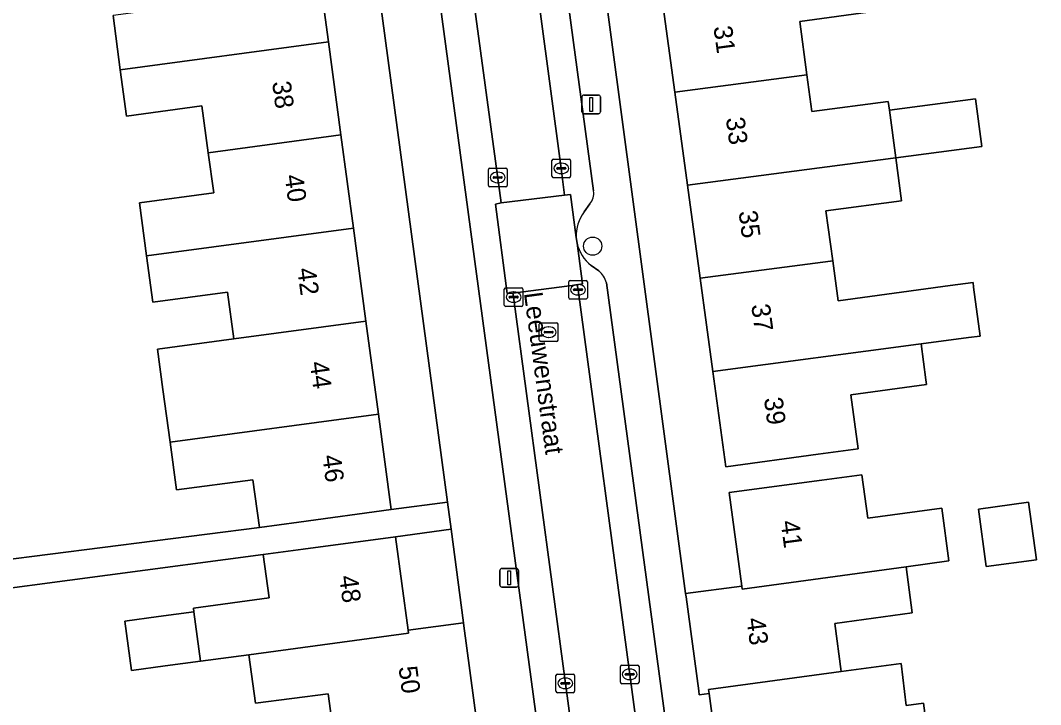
# Model space of a CAD drawing. Extents: x 163147 to 163550, y 380933 to 381639.
# Drawn here: x 163449.2 to 163503.9, y 381370.9 to 381407.6 of the extents above; entities that cross this region are included whole.
import ezdxf

# ---------------------------------------------------------------- set-up
doc = ezdxf.new("R2010")
doc.units = 0
for name, color, linetype in [('IMGEO_Boom', 7, 'Continuous'), ('IMGEO_Erf', 7, 'Continuous'), ('IMGEO_Kolk', 7, 'Continuous'), ('IMGEO_Lichtmast', 7, 'Continuous'), ('IMGEO_Openbare_ruimte_label', 7, 'Continuous'), ('IMGEO_Pand', 7, 'Continuous'), ('IMGEO_Pand_nummerreeks', 7, 'Continuous'), ('IMGEO_Parkeervlak_open', 7, 'Continuous'), ('IMGEO_Rijbaan_lokaal_open', 7, 'Continuous'), ('IMGEO_Rioolput', 7, 'Continuous'), ('IMGEO_Voetpad_open', 7, 'Continuous')]:
    doc.layers.add(name, color=color, linetype=linetype)

msp = doc.modelspace()

# ---------------------------------------------------------------- linework, layer by layer
at = {"layer": 'IMGEO_Boom'}
msp.add_circle((163479.854, 381395.496), 0.489, dxfattribs=at)
at = {"layer": 'IMGEO_Erf'}
for points in [[(163474.607, 381453.41), (163484.837, 381376.861), (163487.847, 381377.266), (163487.174, 381382.276), (163492.13, 381382.945), (163494.29, 381383.237), (163494.603, 381380.905), (163498.578, 381381.439), (163498.956, 381378.626), (163496.657, 381378.292), (163496.989, 381375.825), (163492.827, 381375.266), (163493.175, 381372.676), (163496.399, 381373.112), (163496.661, 381370.866), (163497.59, 381370.991), (163497.967, 381368.18), (163498.276, 381365.88), (163494.156, 381365.327), (163494.527, 381362.57), (163494.805, 381360.5), (163498.932, 381361.054), (163505.501, 381361.936)], [(163495.021, 381408.095), (163490.955, 381407.549), (163491.339, 381404.69), (163491.605, 381402.71), (163495.699, 381403.26), (163495.761, 381402.794), (163500.373, 381403.403), (163500.71, 381400.847), (163496.104, 381400.239), (163496.414, 381397.933), (163492.36, 381397.389), (163492.72, 381394.71), (163493.007, 381392.571), (163499.015, 381393.378), (163500.244, 381393.543), (163500.275, 381393.303), (163500.627, 381390.674), (163500, 381390.591), (163497.459, 381390.255), (163497.718, 381388.322), (163497.752, 381388.068), (163493.695, 381387.523), (163494.084, 381384.631), (163491.941, 381384.341), (163486.986, 381383.668), (163486.291, 381388.781), (163485.614, 381393.772), (163484.935, 381398.764), (163484.258, 381403.755), (163483.579, 381408.747)], [(163445.139, 381378.255), (163461.983, 381380.414), (163461.64, 381382.972), (163457.538, 381382.421), (163457.194, 381384.98), (163456.815, 381387.803), (163456.524, 381389.973), (163460.606, 381390.521), (163460.269, 381393.029), (163456.262, 381392.491), (163455.928, 381394.976), (163455.547, 381397.814), (163459.532, 381398.349), (163459.242, 381400.505), (163458.905, 381403.016), (163454.861, 381402.473), (163454.527, 381404.956), (163454.136, 381407.867)], [(163466.004, 381368.996), (163465.671, 381371.479), (163461.766, 381370.995), (163461.418, 381373.587), (163458.829, 381373.239), (163456.937, 381372.985), (163455.126, 381372.742), (163454.769, 381375.392), (163456.58, 381375.636), (163458.473, 381375.891), (163458.446, 381376.09), (163462.503, 381376.635), (163462.183, 381378.958), (163445.472, 381376.751)]]:
    msp.add_lwpolyline(points, dxfattribs=at)
for points in [[(163462.651, 381451.92), (163459.628, 381451.515), (163460.315, 381446.402), (163460.986, 381441.408), (163461.657, 381436.413), (163462.327, 381431.42), (163462.998, 381426.427), (163463.669, 381421.433), (163464.34, 381416.439), (163465.01, 381411.446), (163465.681, 381406.452), (163466.352, 381401.458), (163467.023, 381396.464), (163467.693, 381391.472), (163468.364, 381386.478), (163469.051, 381381.364), (163472.061, 381381.768)], [(163503.217, 381381.762), (163503.639, 381378.681), (163500.958, 381378.314), (163500.536, 381381.395)], [(163472.257, 381380.311), (163469.281, 381379.912), (163469.954, 381374.901), (163472.929, 381375.301)]]:
    msp.add_lwpolyline(points, close=True, dxfattribs=at)
at = {"layer": 'IMGEO_Kolk'}
for p, q in [((163477.667, 381399.241), (163477.667, 381400.093)), ((163477.742, 381400.167), (163478.594, 381400.167)), ((163478.155, 381399.947), (163478.18, 381399.947)), ((163478.668, 381400.093), (163478.668, 381399.241)), ((163474.262, 381398.752), (163474.262, 381399.604)), ((163474.337, 381399.678), (163475.189, 381399.678)), ((163474.564, 381399.221), (163474.962, 381399.221)), ((163474.75, 381399.458), (163474.775, 381399.458)), ((163475.263, 381399.604), (163475.263, 381398.752)), ((163477.926, 381399.661), (163477.926, 381399.673)), ((163478.364, 381399.624), (163477.966, 381399.624)), ((163477.969, 381399.71), (163478.367, 381399.71)), ((163478.178, 381399.387), (163478.153, 381399.387)), ((163478.41, 381399.673), (163478.41, 381399.661)), ((163475.189, 381398.678), (163474.337, 381398.678)), ((163474.521, 381399.172), (163474.521, 381399.184)), ((163474.959, 381399.135), (163474.561, 381399.135)), ((163474.773, 381398.898), (163474.748, 381398.898)), ((163475.005, 381399.184), (163475.005, 381399.172)), ((163478.594, 381399.167), (163477.742, 381399.167)), ((163475.188, 381393.265), (163476.04, 381393.265)), ((163478.569, 381392.732), (163478.569, 381393.584)), ((163478.644, 381393.658), (163479.496, 381393.658)), ((163478.871, 381393.201), (163479.269, 381393.201)), ((163479.057, 381393.438), (163479.082, 381393.438)), ((163479.57, 381393.584), (163479.57, 381392.732)), ((163475.113, 381392.339), (163475.113, 381393.191)), ((163475.372, 381392.759), (163475.372, 381392.771)), ((163475.81, 381392.722), (163475.412, 381392.722)), ((163475.415, 381392.808), (163475.813, 381392.808)), ((163475.601, 381393.045), (163475.626, 381393.045)), ((163475.856, 381392.771), (163475.856, 381392.759)), ((163476.114, 381393.191), (163476.114, 381392.339)), ((163479.496, 381392.658), (163478.644, 381392.658)), ((163478.828, 381393.152), (163478.828, 381393.164)), ((163479.266, 381393.115), (163478.868, 381393.115)), ((163479.08, 381392.878), (163479.055, 381392.878)), ((163479.312, 381393.164), (163479.312, 381393.152)), ((163476.04, 381392.265), (163475.188, 381392.265)), ((163475.624, 381392.485), (163475.599, 381392.485)), ((163481.339, 381372.106), (163481.339, 381372.958)), ((163481.414, 381373.032), (163482.266, 381373.032)), ((163482.34, 381372.958), (163482.34, 381372.106)), ((163477.885, 381371.623), (163477.885, 381372.475)), ((163477.96, 381372.549), (163478.812, 381372.549)), ((163478.886, 381372.475), (163478.886, 381371.623)), ((163481.598, 381372.526), (163481.598, 381372.538)), ((163482.036, 381372.489), (163481.638, 381372.489)), ((163481.641, 381372.575), (163482.039, 381372.575)), ((163481.827, 381372.812), (163481.852, 381372.812)), ((163482.082, 381372.538), (163482.082, 381372.526)), ((163478.144, 381372.043), (163478.144, 381372.055)), ((163478.582, 381372.006), (163478.184, 381372.006)), ((163478.187, 381372.092), (163478.585, 381372.092)), ((163478.373, 381372.329), (163478.398, 381372.329)), ((163478.628, 381372.055), (163478.628, 381372.043)), ((163482.266, 381372.032), (163481.414, 381372.032)), ((163481.85, 381372.252), (163481.825, 381372.252)), ((163478.812, 381371.549), (163477.96, 381371.549)), ((163478.396, 381371.769), (163478.371, 381371.769))]:
    msp.add_line(p, q, dxfattribs=at)
for points in [[(163477.667, 381399.241), (163477.667, 381400.093)], [(163477.742, 381400.167), (163478.594, 381400.167)], [(163478.668, 381400.093), (163478.668, 381399.241)], [(163474.262, 381398.752), (163474.262, 381399.604)], [(163474.337, 381399.678), (163475.189, 381399.678)], [(163475.263, 381399.604), (163475.263, 381398.752)], [(163475.189, 381398.678), (163474.337, 381398.678)], [(163478.594, 381399.167), (163477.742, 381399.167)], [(163475.188, 381393.265), (163476.04, 381393.265)], [(163478.569, 381392.732), (163478.569, 381393.584)], [(163478.644, 381393.658), (163479.496, 381393.658)], [(163479.57, 381393.584), (163479.57, 381392.732)], [(163475.113, 381392.339), (163475.113, 381393.191)], [(163476.114, 381393.191), (163476.114, 381392.339)], [(163479.496, 381392.658), (163478.644, 381392.658)], [(163476.04, 381392.265), (163475.188, 381392.265)], [(163481.339, 381372.106), (163481.339, 381372.958)], [(163481.414, 381373.032), (163482.266, 381373.032)], [(163482.34, 381372.958), (163482.34, 381372.106)], [(163477.885, 381371.623), (163477.885, 381372.475)], [(163477.96, 381372.549), (163478.812, 381372.549)], [(163478.886, 381372.475), (163478.886, 381371.623)], [(163482.266, 381372.032), (163481.414, 381372.032)], [(163478.812, 381371.549), (163477.96, 381371.549)]]:
    msp.add_lwpolyline(points, dxfattribs=at)
for centre, radius, start, end in [((163477.744, 381400.091), 0.0765, 91.552, 178.448), ((163477.744, 381400.091), 0.0765, 91.552, 178.448), ((163478.592, 381400.091), 0.0765, 1.552, 88.448), ((163478.592, 381400.091), 0.0765, 1.552, 88.448), ((163474.339, 381399.602), 0.0765, 91.552, 178.448), ((163474.339, 381399.602), 0.0765, 91.552, 178.448), ((163474.561, 381399.181), 0.0403, 85.8775, 175.7526), ((163474.966, 381399.183), 0.0386, 1.7309, 96.639), ((163475.187, 381399.602), 0.0765, 1.552, 88.448), ((163475.187, 381399.602), 0.0765, 1.552, 88.448), ((163477.744, 381399.243), 0.0765, 181.552, 268.448), ((163477.744, 381399.243), 0.0765, 181.552, 268.448), ((163477.966, 381399.67), 0.0403, 85.8775, 175.7526), ((163477.963, 381399.66), 0.0366, 178.938, 274.7102), ((163478.367, 381399.667), 0.043, 264.8664, 352.4533), ((163478.371, 381399.672), 0.0386, 1.7309, 96.639), ((163478.592, 381399.243), 0.0765, 271.552, 358.448), ((163478.592, 381399.243), 0.0765, 271.552, 358.448), ((163474.339, 381398.754), 0.0765, 181.552, 268.448), ((163474.339, 381398.754), 0.0765, 181.552, 268.448), ((163474.558, 381399.171), 0.0366, 178.938, 274.7102), ((163474.962, 381399.178), 0.043, 264.8664, 352.4533), ((163475.187, 381398.754), 0.0765, 271.552, 358.448), ((163475.187, 381398.754), 0.0765, 271.552, 358.448), ((163475.19, 381393.189), 0.0765, 91.552, 178.448), ((163475.19, 381393.189), 0.0765, 91.552, 178.448), ((163476.038, 381393.189), 0.0765, 1.552, 88.448), ((163476.038, 381393.189), 0.0765, 1.552, 88.448), ((163478.646, 381393.582), 0.0765, 91.552, 178.448), ((163478.646, 381393.582), 0.0765, 91.552, 178.448), ((163478.868, 381393.161), 0.0403, 85.8775, 175.7526), ((163479.273, 381393.163), 0.0386, 1.7309, 96.639), ((163479.494, 381393.582), 0.0765, 1.552, 88.448), ((163479.494, 381393.582), 0.0765, 1.552, 88.448), ((163475.412, 381392.768), 0.0403, 85.8775, 175.7526), ((163475.409, 381392.758), 0.0366, 178.938, 274.7102), ((163475.813, 381392.765), 0.043, 264.8664, 352.4533), ((163475.817, 381392.77), 0.0386, 1.7309, 96.639), ((163478.646, 381392.734), 0.0765, 181.552, 268.448), ((163478.646, 381392.734), 0.0765, 181.552, 268.448), ((163478.865, 381393.151), 0.0366, 178.938, 274.7102), ((163479.269, 381393.158), 0.043, 264.8664, 352.4533), ((163479.494, 381392.734), 0.0765, 271.552, 358.448), ((163479.494, 381392.734), 0.0765, 271.552, 358.448), ((163475.19, 381392.341), 0.0765, 181.552, 268.448), ((163475.19, 381392.341), 0.0765, 181.552, 268.448), ((163476.038, 381392.341), 0.0765, 271.552, 358.448), ((163476.038, 381392.341), 0.0765, 271.552, 358.448), ((163481.416, 381372.956), 0.0765, 91.552, 178.448), ((163481.416, 381372.956), 0.0765, 91.552, 178.448), ((163482.264, 381372.956), 0.0765, 1.552, 88.448), ((163482.264, 381372.956), 0.0765, 1.552, 88.448), ((163477.962, 381372.473), 0.0765, 91.552, 178.448), ((163477.962, 381372.473), 0.0765, 91.552, 178.448), ((163478.81, 381372.473), 0.0765, 1.552, 88.448), ((163478.81, 381372.473), 0.0765, 1.552, 88.448), ((163481.638, 381372.535), 0.0403, 85.8775, 175.7526), ((163481.635, 381372.525), 0.0366, 178.938, 274.7102), ((163482.039, 381372.532), 0.043, 264.8664, 352.4533), ((163482.043, 381372.537), 0.0386, 1.7309, 96.639), ((163478.184, 381372.052), 0.0403, 85.8775, 175.7526), ((163478.181, 381372.042), 0.0366, 178.938, 274.7102), ((163478.585, 381372.049), 0.043, 264.8664, 352.4533), ((163478.589, 381372.054), 0.0386, 1.7309, 96.639), ((163481.416, 381372.108), 0.0765, 181.552, 268.448), ((163481.416, 381372.108), 0.0765, 181.552, 268.448), ((163482.264, 381372.108), 0.0765, 271.552, 358.448), ((163482.264, 381372.108), 0.0765, 271.552, 358.448), ((163477.962, 381371.625), 0.0765, 181.552, 268.448), ((163477.962, 381371.625), 0.0765, 181.552, 268.448), ((163478.81, 381371.625), 0.0765, 271.552, 358.448), ((163478.81, 381371.625), 0.0765, 271.552, 358.448)]:
    msp.add_arc(centre, radius, start, end, dxfattribs=at)
for centre, major_axis, ratio, start_param, end_param in [((163478.154, 381399.667), (-0.387, 0.002), 0.722429, 4.712389, 7.853982), ((163478.179, 381399.667), (-0.39, 0.002), 0.717154, 1.570796, 4.712389), ((163474.749, 381399.178), (-0.387, 0.002), 0.722429, 4.712389, 7.853982), ((163474.774, 381399.178), (-0.39, 0.002), 0.717154, 1.570796, 4.712389), ((163479.056, 381393.158), (-0.387, 0.002), 0.722429, 4.712389, 7.853982), ((163479.081, 381393.158), (-0.39, 0.002), 0.717154, 1.570796, 4.712389), ((163475.6, 381392.765), (-0.387, 0.002), 0.722429, 4.712389, 7.853982), ((163475.625, 381392.765), (-0.39, 0.002), 0.717154, 1.570796, 4.712389), ((163481.826, 381372.532), (-0.387, 0.002), 0.722429, 4.712389, 7.853982), ((163481.851, 381372.532), (-0.39, 0.002), 0.717154, 1.570796, 4.712389), ((163478.372, 381372.049), (-0.387, 0.002), 0.722429, 4.712389, 7.853982), ((163478.397, 381372.049), (-0.39, 0.002), 0.717154, 1.570796, 4.712389)]:
    msp.add_ellipse(centre, major_axis=major_axis, ratio=ratio, start_param=start_param, end_param=end_param, dxfattribs=at)
at = {"layer": 'IMGEO_Lichtmast'}
for p, q in [((163479.373, 381403.597), (163480.163, 381403.597)), ((163480.163, 381403.597), (163479.373, 381403.597)), ((163479.273, 381402.697), (163479.273, 381403.497)), ((163479.273, 381403.497), (163479.273, 381402.697)), ((163480.263, 381403.497), (163480.263, 381402.697)), ((163480.263, 381402.697), (163480.263, 381403.497)), ((163480.163, 381402.597), (163479.373, 381402.597)), ((163479.373, 381402.597), (163480.163, 381402.597)), ((163474.877, 381377.309), (163474.877, 381378.109)), ((163474.877, 381378.109), (163474.877, 381377.309)), ((163474.977, 381378.209), (163475.767, 381378.209)), ((163475.767, 381378.209), (163474.977, 381378.209)), ((163475.867, 381378.109), (163475.867, 381377.309)), ((163475.867, 381377.309), (163475.867, 381378.109)), ((163475.767, 381377.209), (163474.977, 381377.209)), ((163474.977, 381377.209), (163475.767, 381377.209))]:
    msp.add_line(p, q, dxfattribs=at)
for points in [[(163479.693, 381403.472), (163479.843, 381403.472), (163479.843, 381402.722), (163479.693, 381402.722), (163479.693, 381403.472)], [(163475.297, 381378.084), (163475.447, 381378.084), (163475.447, 381377.334), (163475.297, 381377.334), (163475.297, 381378.084)]]:
    msp.add_lwpolyline(points, dxfattribs=at)
for centre, start, end in [((163479.373, 381403.497), 90, 180), ((163479.373, 381403.497), 90, 180), ((163480.163, 381403.497), 0, 90), ((163480.163, 381403.497), 360, 90), ((163479.373, 381402.697), 180, 270), ((163479.373, 381402.697), 180, 270), ((163480.163, 381402.697), 270, 0), ((163480.163, 381402.697), 270, 0), ((163474.977, 381378.109), 90, 180), ((163474.977, 381378.109), 90, 180), ((163475.767, 381378.109), 0, 90), ((163475.767, 381378.109), 360, 90), ((163474.977, 381377.309), 180, 270), ((163474.977, 381377.309), 180, 270), ((163475.767, 381377.309), 270, 0), ((163475.767, 381377.309), 270, 0)]:
    msp.add_arc(centre, 0.1, start, end, dxfattribs=at)
at = {"layer": 'IMGEO_Pand'}
for points in [[(163465.01, 381411.446), (163457.897, 381410.491), (163458.177, 381408.41), (163454.136, 381407.867), (163454.527, 381404.956), (163465.681, 381406.452)], [(163491.339, 381404.69), (163490.955, 381407.549), (163495.021, 381408.095), (163494.736, 381410.219), (163494.619, 381410.204), (163483.579, 381408.747), (163484.258, 381403.755)], [(163465.681, 381406.452), (163454.527, 381404.956), (163454.861, 381402.473), (163458.905, 381403.016), (163459.242, 381400.505), (163466.352, 381401.458)], [(163495.761, 381402.794), (163495.699, 381403.26), (163491.605, 381402.71), (163491.339, 381404.69), (163484.258, 381403.755), (163484.935, 381398.764), (163495.97, 381400.221), (163496.104, 381400.239)], [(163495.761, 381402.794), (163496.104, 381400.239), (163500.71, 381400.847), (163500.373, 381403.403)], [(163455.928, 381394.976), (163467.023, 381396.464), (163466.352, 381401.458), (163459.242, 381400.505), (163459.532, 381398.349), (163455.547, 381397.814)], [(163485.614, 381393.772), (163492.602, 381394.694), (163492.72, 381394.71), (163492.36, 381397.389), (163496.414, 381397.933), (163496.104, 381400.239), (163495.97, 381400.221), (163484.935, 381398.764)], [(163455.928, 381394.976), (163456.262, 381392.491), (163460.269, 381393.029), (163460.606, 381390.521), (163467.693, 381391.472), (163467.023, 381396.464)], [(163499.015, 381393.378), (163493.007, 381392.571), (163492.72, 381394.71), (163492.602, 381394.694), (163485.614, 381393.772), (163486.291, 381388.781), (163497.322, 381390.237), (163497.459, 381390.255), (163500, 381390.591), (163500.627, 381390.674), (163500.275, 381393.303), (163500.244, 381393.543)], [(163457.194, 381384.98), (163468.364, 381386.478), (163467.693, 381391.472), (163460.606, 381390.521), (163456.524, 381389.973), (163456.815, 381387.803)], [(163493.695, 381387.523), (163497.752, 381388.068), (163497.718, 381388.322), (163497.459, 381390.255), (163497.322, 381390.237), (163486.291, 381388.781), (163486.986, 381383.668), (163491.941, 381384.341), (163494.084, 381384.631)], [(163457.194, 381384.98), (163457.538, 381382.421), (163461.64, 381382.972), (163461.983, 381380.414), (163464.096, 381380.698), (163469.051, 381381.364), (163468.364, 381386.478)], [(163498.578, 381381.439), (163494.603, 381380.905), (163494.29, 381383.237), (163492.13, 381382.945), (163487.174, 381382.276), (163487.847, 381377.266), (163487.869, 381377.103), (163496.657, 381378.292), (163498.956, 381378.626)], [(163500.536, 381381.395), (163500.958, 381378.314), (163503.639, 381378.681), (163503.217, 381381.762)], [(163469.281, 381379.912), (163464.326, 381379.246), (163462.183, 381378.958), (163462.503, 381376.635), (163458.446, 381376.09), (163458.473, 381375.891), (163458.829, 381373.239), (163461.418, 381373.587), (163469.976, 381374.736), (163469.954, 381374.901)], [(163492.827, 381375.266), (163496.989, 381375.825), (163496.657, 381378.292), (163487.869, 381377.103), (163487.847, 381377.266), (163484.837, 381376.861), (163484.859, 381376.696), (163485.538, 381371.644), (163485.566, 381371.433), (163486.09, 381371.504), (163486.062, 381371.715), (163493.175, 381372.676)], [(163458.473, 381375.891), (163456.58, 381375.636), (163454.769, 381375.392), (163455.126, 381372.742), (163456.937, 381372.985), (163458.829, 381373.239)], [(163472.951, 381375.135), (163472.929, 381375.301), (163469.954, 381374.901), (163469.976, 381374.736), (163461.418, 381373.587), (163461.766, 381370.995), (163465.671, 381371.479), (163466.004, 381368.996), (163473.14, 381370.009), (163473.176, 381369.742), (163473.666, 381369.808), (163473.63, 381370.079)], [(163497.59, 381370.991), (163496.661, 381370.866), (163496.399, 381373.112), (163493.175, 381372.676), (163486.062, 381371.715), (163486.09, 381371.504), (163486.74, 381366.662), (163497.804, 381368.158), (163497.967, 381368.18)]]:
    msp.add_lwpolyline(points, close=True, dxfattribs=at)
at = {"layer": 'IMGEO_Parkeervlak_open'}
for points in [[(163484.055, 381327.735), (163483.954, 381328.514), (163484.25, 381328.608), (163483.846, 381331.616), (163481.014, 381352.472), (163478.387, 381372.049), (163475.613, 381392.784), (163475.57, 381392.982), (163475.27, 381392.965), (163474.636, 381397.753), (163474.95, 381397.812), (163472.424, 381416.369), (163471.932, 381420.183), (163469.84, 381435.559), (163467.375, 381453.632), (163467.333, 381454.278), (163467.014, 381454.229), (163466.392, 381459.15), (163466.653, 381459.2), (163466.627, 381459.524), (163464.446, 381475.737), (163461.659, 381496.063), (163461.275, 381499.196)], [(163466.248, 381488.254), (163468.002, 381475.763), (163470.102, 381459.972), (163470.129, 381459.696), (163470.428, 381459.725), (163471.078, 381454.8), (163470.778, 381454.762), (163470.878, 381454.101), (163473.318, 381436.048), (163475.908, 381416.544), (163478.167, 381399.667), (163478.336, 381398.227), (163478.665, 381398.259), (163478.975, 381395.958)], [(163479.901, 381398.456), (163476.816, 381421.298), (163475.395, 381432.031)], [(163470.252, 381419.099), (163480.813, 381340.703)], [(163479.399, 381397.332), (163479.702, 381397.757)], [(163479.015, 381395.662), (163479.31, 381393.474), (163479.013, 381393.424), (163479.069, 381393.155), (163481.839, 381372.532), (163484.475, 381352.776), (163487.265, 381332.107), (163487.676, 381329.103), (163487.95, 381329.137), (163488.089, 381328.26)], [(163480.177, 381394.171), (163479.767, 381394.465)], [(163484.323, 381365.797), (163480.585, 381393.522)]]:
    msp.add_lwpolyline(points, dxfattribs=at)
for centre, radius, start, end in [((163479.02, 381398.329), 0.89, 320.0184, 8.1991), ((163481.011, 381396.082), 2.039, 142.2066, 183.4942), ((163481.009, 381396.08), 2.038, 191.8427, 232.4344), ((163479.503, 381393.294), 1.106, 11.8824, 52.4294)]:
    msp.add_arc(centre, radius, start, end, dxfattribs=at)
at = {"layer": 'IMGEO_Rijbaan_lokaal_open'}
for points in [[(163474.95, 381397.812), (163478.336, 381398.227), (163478.167, 381399.667), (163475.908, 381416.544), (163473.318, 381436.048), (163470.878, 381454.101), (163470.778, 381454.762), (163467.333, 381454.278), (163467.375, 381453.632), (163469.84, 381435.559), (163471.932, 381420.183), (163472.424, 381416.369)], [(163474.95, 381397.812), (163474.636, 381397.753), (163475.27, 381392.965), (163475.57, 381392.982), (163479.013, 381393.424), (163479.31, 381393.474), (163479.015, 381395.662), (163478.975, 381395.958), (163478.665, 381398.259), (163478.336, 381398.227)], [(163475.57, 381392.982), (163475.613, 381392.784), (163478.387, 381372.049), (163481.014, 381352.472), (163483.846, 381331.616), (163484.25, 381328.608), (163487.676, 381329.103), (163487.265, 381332.107), (163484.475, 381352.776), (163481.839, 381372.532), (163479.069, 381393.155), (163479.013, 381393.424)]]:
    msp.add_lwpolyline(points, close=True, dxfattribs=at)
at = {"layer": 'IMGEO_Rioolput'}
for p, q in [((163476.992, 381390.457), (163476.992, 381391.309)), ((163477.067, 381391.383), (163477.919, 381391.383)), ((163477.48, 381391.163), (163477.505, 381391.163)), ((163477.993, 381391.309), (163477.993, 381390.457)), ((163477.251, 381390.877), (163477.251, 381390.889)), ((163477.689, 381390.84), (163477.291, 381390.84)), ((163477.294, 381390.926), (163477.692, 381390.926)), ((163477.503, 381390.603), (163477.478, 381390.603)), ((163477.735, 381390.889), (163477.735, 381390.877)), ((163477.919, 381390.383), (163477.067, 381390.383))]:
    msp.add_line(p, q, dxfattribs=at)
for points in [[(163476.992, 381390.457), (163476.992, 381391.309)], [(163477.067, 381391.383), (163477.919, 381391.383)], [(163477.993, 381391.309), (163477.993, 381390.457)], [(163477.919, 381390.383), (163477.067, 381390.383)]]:
    msp.add_lwpolyline(points, dxfattribs=at)
for centre, radius, start, end in [((163477.069, 381391.307), 0.0765, 91.552, 178.448), ((163477.069, 381391.307), 0.0765, 91.552, 178.448), ((163477.917, 381391.307), 0.0765, 1.552, 88.448), ((163477.917, 381391.307), 0.0765, 1.552, 88.448), ((163477.291, 381390.886), 0.0403, 85.8775, 175.7526), ((163477.288, 381390.876), 0.0366, 178.938, 274.7102), ((163477.692, 381390.883), 0.043, 264.8664, 352.4533), ((163477.696, 381390.888), 0.0386, 1.7309, 96.639), ((163477.069, 381390.459), 0.0765, 181.552, 268.448), ((163477.069, 381390.459), 0.0765, 181.552, 268.448), ((163477.917, 381390.459), 0.0765, 271.552, 358.448), ((163477.917, 381390.459), 0.0765, 271.552, 358.448)]:
    msp.add_arc(centre, radius, start, end, dxfattribs=at)
for centre, major_axis, ratio, start_param, end_param in [((163477.479, 381390.883), (-0.387, 0.002), 0.722429, 4.712389, 7.853982), ((163477.504, 381390.883), (-0.39, 0.002), 0.717154, 1.570796, 4.712389)]:
    msp.add_ellipse(centre, major_axis=major_axis, ratio=ratio, start_param=start_param, end_param=end_param, dxfattribs=at)
at = {"layer": 'IMGEO_Voetpad_open'}
for points in [[(163490.526, 381323.589), (163491.94, 381324.111), (163487.783, 381356.32), (163487.612, 381356.297), (163487.586, 381356.488), (163486.908, 381361.54), (163486.877, 381361.772), (163487.388, 381361.841), (163486.74, 381366.662), (163486.09, 381371.504), (163485.566, 381371.433), (163485.538, 381371.644), (163484.859, 381376.696), (163484.837, 381376.861), (163474.607, 381453.41)], [(163462.651, 381451.92), (163472.061, 381381.768), (163472.257, 381380.311), (163472.929, 381375.301), (163472.951, 381375.135), (163473.63, 381370.079), (163473.666, 381369.808), (163473.176, 381369.742), (163473.819, 381364.957), (163474.469, 381360.117), (163474.977, 381360.185), (163475.006, 381359.969), (163475.685, 381354.914), (163475.706, 381354.758), (163476.394, 381349.749), (163476.576, 381348.425), (163478.977, 381330.926), (163475.909, 381330.85), (163476.907, 381323.561), (163484.175, 381324.687)], [(163475.395, 381432.031), (163476.816, 381421.298), (163479.901, 381398.456)], [(163480.813, 381340.703), (163470.252, 381419.099)], [(163479.702, 381397.757), (163479.399, 381397.332)], [(163478.975, 381395.958), (163479.015, 381395.662)], [(163479.767, 381394.465), (163480.177, 381394.171)], [(163480.585, 381393.522), (163484.323, 381365.797)], [(163445.472, 381376.751), (163462.183, 381378.958), (163464.326, 381379.246), (163469.281, 381379.912), (163472.257, 381380.311), (163472.061, 381381.768), (163469.051, 381381.364), (163464.096, 381380.698), (163461.983, 381380.414), (163445.139, 381378.255)]]:
    msp.add_lwpolyline(points, dxfattribs=at)
for centre, radius, start, end in [((163479.02, 381398.329), 0.89, 320.0184, 8.1991), ((163481.011, 381396.082), 2.039, 142.2066, 183.4942), ((163481.009, 381396.08), 2.038, 191.8427, 232.4344), ((163479.503, 381393.294), 1.106, 11.8824, 52.4294)]:
    msp.add_arc(centre, radius, start, end, dxfattribs=at)

# ---------------------------------------------------------------- texts
at = {"layer": 'IMGEO_Openbare_ruimte_label'}
msp.add_text('Leeuwenstraat', height=1, rotation=277.6439, dxfattribs=at).set_placement((163476.165, 381392.975))
at = {"layer": 'IMGEO_Pand_nummerreeks'}
for s, rotation, p in [('31', 277.7353, (163486.326, 381407.254)), ('38', 277.6504, (163462.662, 381404.291)), ('33', 277.7347, (163486.99, 381402.356)), ('40', 277.6504, (163463.335, 381399.281)), ('35', 277.7353, (163487.672, 381397.347)), ('42', 277.6504, (163464.007, 381394.276)), ('37', 277.7347, (163488.351, 381392.339)), ('44', 277.6504, (163464.68, 381389.262)), ('39', 277.7347, (163489.031, 381387.33)), ('46', 277.6504, (163465.353, 381384.251)), ('41', 277.6488, (163489.925, 381380.732)), ('48', 277.6488, (163466.258, 381377.785)), ('43', 277.6488, (163488.094, 381375.515)), ('50', 277.6488, (163469.441, 381372.92))]:
    msp.add_text(s, height=1, rotation=rotation, dxfattribs=at).set_placement(p)

doc.saveas('drawing.dxf')
